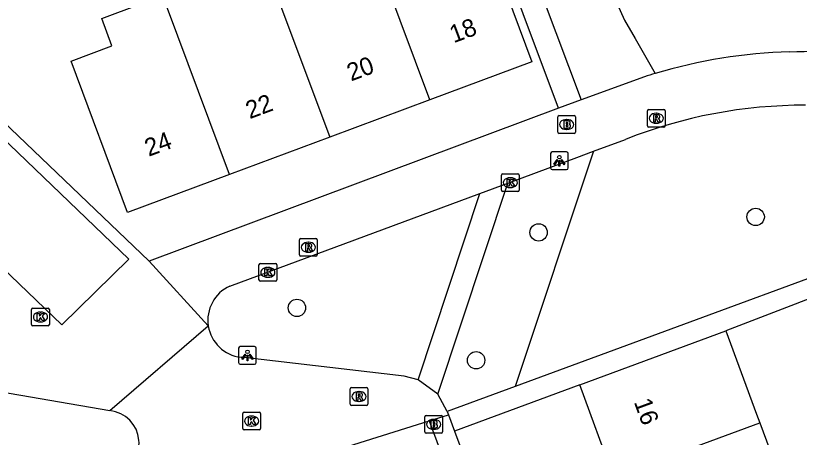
# Model space of a CAD drawing. Extents: x 158474 to 159560, y 388525 to 389605.
# Drawn here: x 159097.68 to 159141.84, y 388784.24 to 388808.02 of the extents above; entities that cross this region are included whole.
import ezdxf

# ---------------------------------------------------------------- set-up
doc = ezdxf.new("R2010")
doc.units = 0
for name, color, linetype in [('IMGEO_Boom', 7, 'Continuous'), ('IMGEO_Brandkraan', 7, 'Continuous'), ('IMGEO_Groenvoorziening', 7, 'Continuous'), ('IMGEO_Kolk', 7, 'Continuous'), ('IMGEO_Lichtpunt', 7, 'Continuous'), ('IMGEO_Pand', 7, 'Continuous'), ('IMGEO_Pand_nummerreeks', 7, 'Continuous'), ('IMGEO_Rijbaan_lokaal_open', 7, 'Continuous'), ('IMGEO_Rioolput', 7, 'Continuous'), ('IMGEO_Voetpad_open', 7, 'Continuous')]:
    doc.layers.add(name, color=color, linetype=linetype)

msp = doc.modelspace()

# ---------------------------------------------------------------- linework, layer by layer
at = {"layer": 'IMGEO_Boom'}
for centre in [(159139.381, 388796.674), (159127.151, 388795.799), (159113.531, 388791.545), (159123.631, 388788.586)]:
    msp.add_circle(centre, 0.489, dxfattribs=at)
at = {"layer": 'IMGEO_Brandkraan'}
for p, q in [((159128.232, 388801.46), (159128.232, 388802.312)), ((159128.307, 388802.386), (159129.159, 388802.386)), ((159128.72, 388802.166), (159128.745, 388802.166)), ((159129.233, 388802.312), (159129.233, 388801.46)), ((159129.159, 388801.386), (159128.307, 388801.386)), ((159128.743, 388801.606), (159128.718, 388801.606)), ((159120.735, 388784.548), (159120.735, 388785.4)), ((159120.81, 388785.474), (159121.662, 388785.474)), ((159121.736, 388785.4), (159121.736, 388784.548)), ((159121.223, 388785.254), (159121.248, 388785.254)), ((159121.662, 388784.474), (159120.81, 388784.474)), ((159121.246, 388784.694), (159121.221, 388784.694))]:
    msp.add_line(p, q, dxfattribs=at)
for points in [[(159128.232, 388801.46), (159128.232, 388802.312)], [(159128.307, 388802.386), (159129.159, 388802.386)], [(159128.58, 388802.086), (159128.58, 388801.686), (159128.793, 388801.686)], [(159128.811, 388802.086), (159128.58, 388802.086)], [(159129.233, 388802.312), (159129.233, 388801.46)], [(159128.759, 388802.005), (159128.705, 388802.005), (159128.705, 388801.929)], [(159128.705, 388801.929), (159128.758, 388801.929)], [(159128.767, 388801.853), (159128.705, 388801.853), (159128.705, 388801.772)], [(159128.705, 388801.772), (159128.767, 388801.772)], [(159129.159, 388801.386), (159128.307, 388801.386)], [(159120.735, 388784.548), (159120.735, 388785.4)], [(159120.81, 388785.474), (159121.662, 388785.474)], [(159121.736, 388785.4), (159121.736, 388784.548)], [(159121.083, 388785.174), (159121.083, 388784.774), (159121.296, 388784.774)], [(159121.314, 388785.174), (159121.083, 388785.174)], [(159121.262, 388785.093), (159121.208, 388785.093), (159121.208, 388785.017)], [(159121.208, 388785.017), (159121.261, 388785.017)], [(159121.27, 388784.941), (159121.208, 388784.941), (159121.208, 388784.86)], [(159121.662, 388784.474), (159120.81, 388784.474)], [(159121.208, 388784.86), (159121.27, 388784.86)]]:
    msp.add_lwpolyline(points, dxfattribs=at)
for centre, radius, start, end in [((159128.309, 388802.31), 0.0765, 91.552, 178.448), ((159128.309, 388802.31), 0.0765, 91.552, 178.448), ((159128.815, 388801.941), 0.145, 59.4692, 91.5367), ((159129.157, 388802.31), 0.0765, 1.552, 88.448), ((159129.157, 388802.31), 0.0765, 1.552, 88.448), ((159128.76, 388801.967), 0.0379, 267.8285, 90.9355), ((159128.768, 388801.812), 0.0404, 269.8759, 90.5077), ((159128.799, 388801.937), 0.251, 268.6676, 293.5347), ((159128.84, 388801.988), 0.0922, 285.5137, 58.1501), ((159128.845, 388801.796), 0.105, 301.3115, 78.989), ((159128.309, 388801.462), 0.0765, 181.552, 268.448), ((159128.309, 388801.462), 0.0765, 181.552, 268.448), ((159129.157, 388801.462), 0.0765, 271.552, 358.448), ((159129.157, 388801.462), 0.0765, 271.552, 358.448), ((159120.812, 388785.398), 0.0765, 91.552, 178.448), ((159120.812, 388785.398), 0.0765, 91.552, 178.448), ((159121.66, 388785.398), 0.0765, 1.552, 88.448), ((159121.66, 388785.398), 0.0765, 1.552, 88.448), ((159121.263, 388785.055), 0.0379, 267.8285, 90.9355), ((159121.271, 388784.9), 0.0404, 269.8759, 90.5077), ((159121.318, 388785.029), 0.145, 59.4692, 91.5367), ((159121.343, 388785.076), 0.0922, 285.5137, 58.1501), ((159121.348, 388784.884), 0.105, 301.3115, 78.989), ((159120.812, 388784.55), 0.0765, 181.552, 268.448), ((159120.812, 388784.55), 0.0765, 181.552, 268.448), ((159121.302, 388785.025), 0.251, 268.6676, 293.5347), ((159121.66, 388784.55), 0.0765, 271.552, 358.448), ((159121.66, 388784.55), 0.0765, 271.552, 358.448)]:
    msp.add_arc(centre, radius, start, end, dxfattribs=at)
for centre, major_axis, ratio, start_param, end_param in [((159128.719, 388801.886), (-0.387, 0.002), 0.722429, 4.712389, 7.853982), ((159128.744, 388801.886), (-0.39, 0.002), 0.717154, 1.570796, 4.712389), ((159121.222, 388784.974), (-0.387, 0.002), 0.722429, 4.712389, 7.853982), ((159121.247, 388784.974), (-0.39, 0.002), 0.717154, 1.570796, 4.712389)]:
    msp.add_ellipse(centre, major_axis=major_axis, ratio=ratio, start_param=start_param, end_param=end_param, dxfattribs=at)
at = {"layer": 'IMGEO_Groenvoorziening'}
for points in [[(159144.572, 388821.962), (159143.516, 388821.643), (159141.775, 388821.388), (159141.021, 388821.055), (159140.04, 388820.199), (159136.889, 388817.735), (159132.882, 388814.28), (159132.239, 388813.532), (159131.752, 388812.964), (159131.362, 388809.611), (159131.509, 388808.862), (159131.991, 388807.769), (159132.591, 388806.733), (159133.727, 388804.769)], [(159130.237, 388800.377), (159125.834, 388787.115)]]:
    msp.add_lwpolyline(points, dxfattribs=at)
at = {"layer": 'IMGEO_Kolk'}
for p, q in [((159125.056, 388798.18), (159125.056, 388799.032)), ((159125.131, 388799.106), (159125.983, 388799.106)), ((159126.057, 388799.032), (159126.057, 388798.18)), ((159125.544, 388798.886), (159125.569, 388798.886)), ((159125.567, 388798.326), (159125.542, 388798.326)), ((159125.983, 388798.106), (159125.131, 388798.106)), ((159111.393, 388793.12), (159111.393, 388793.972)), ((159111.468, 388794.046), (159112.32, 388794.046)), ((159111.881, 388793.826), (159111.906, 388793.826)), ((159112.394, 388793.972), (159112.394, 388793.12)), ((159111.904, 388793.266), (159111.879, 388793.266)), ((159112.32, 388793.046), (159111.468, 388793.046)), ((159098.654, 388791.528), (159099.506, 388791.528)), ((159098.579, 388790.602), (159098.579, 388791.454)), ((159099.067, 388791.308), (159099.092, 388791.308)), ((159099.58, 388791.454), (159099.58, 388790.602)), ((159099.09, 388790.748), (159099.065, 388790.748)), ((159099.506, 388790.528), (159098.654, 388790.528)), ((159110.475, 388784.733), (159110.475, 388785.585)), ((159110.55, 388785.659), (159111.402, 388785.659)), ((159110.963, 388785.439), (159110.988, 388785.439)), ((159111.476, 388785.585), (159111.476, 388784.733)), ((159110.986, 388784.879), (159110.961, 388784.879)), ((159111.402, 388784.659), (159110.55, 388784.659))]:
    msp.add_line(p, q, dxfattribs=at)
for points in [[(159125.056, 388798.18), (159125.056, 388799.032)], [(159125.131, 388799.106), (159125.983, 388799.106)], [(159126.057, 388799.032), (159126.057, 388798.18)], [(159125.377, 388798.806), (159125.5, 388798.806), (159125.5, 388798.655), (159125.63, 388798.806), (159125.794, 388798.806), (159125.648, 388798.655), (159125.801, 388798.406), (159125.649, 388798.406), (159125.564, 388798.57), (159125.5, 388798.503), (159125.5, 388798.406), (159125.377, 388798.406), (159125.377, 388798.806)], [(159125.983, 388798.106), (159125.131, 388798.106)], [(159111.393, 388793.12), (159111.393, 388793.972)], [(159111.468, 388794.046), (159112.32, 388794.046)], [(159111.714, 388793.746), (159111.837, 388793.746), (159111.837, 388793.595), (159111.967, 388793.746), (159112.131, 388793.746), (159111.985, 388793.595), (159112.138, 388793.346), (159111.986, 388793.346), (159111.901, 388793.51), (159111.837, 388793.443), (159111.837, 388793.346), (159111.714, 388793.346), (159111.714, 388793.746)], [(159112.394, 388793.972), (159112.394, 388793.12)], [(159112.32, 388793.046), (159111.468, 388793.046)], [(159098.654, 388791.528), (159099.506, 388791.528)], [(159098.579, 388790.602), (159098.579, 388791.454)], [(159098.9, 388791.228), (159099.023, 388791.228), (159099.023, 388791.077), (159099.153, 388791.228), (159099.317, 388791.228), (159099.171, 388791.077), (159099.324, 388790.828), (159099.172, 388790.828), (159099.087, 388790.992), (159099.023, 388790.925), (159099.023, 388790.828), (159098.9, 388790.828), (159098.9, 388791.228)], [(159099.58, 388791.454), (159099.58, 388790.602)], [(159099.506, 388790.528), (159098.654, 388790.528)], [(159110.475, 388784.733), (159110.475, 388785.585)], [(159110.55, 388785.659), (159111.402, 388785.659)], [(159110.796, 388785.359), (159110.919, 388785.359), (159110.919, 388785.208), (159111.049, 388785.359), (159111.213, 388785.359), (159111.067, 388785.208), (159111.22, 388784.959), (159111.068, 388784.959), (159110.983, 388785.123), (159110.919, 388785.056), (159110.919, 388784.959), (159110.796, 388784.959), (159110.796, 388785.359)], [(159111.476, 388785.585), (159111.476, 388784.733)], [(159111.402, 388784.659), (159110.55, 388784.659)]]:
    msp.add_lwpolyline(points, dxfattribs=at)
for centre, start, end in [((159125.133, 388799.03), 91.552, 178.448), ((159125.133, 388799.03), 91.552, 178.448), ((159125.981, 388799.03), 1.552, 88.448), ((159125.981, 388799.03), 1.552, 88.448), ((159125.133, 388798.182), 181.552, 268.448), ((159125.133, 388798.182), 181.552, 268.448), ((159125.981, 388798.182), 271.552, 358.448), ((159125.981, 388798.182), 271.552, 358.448), ((159111.47, 388793.97), 91.552, 178.448), ((159111.47, 388793.97), 91.552, 178.448), ((159112.318, 388793.97), 1.552, 88.448), ((159112.318, 388793.97), 1.552, 88.448), ((159111.47, 388793.122), 181.552, 268.448), ((159111.47, 388793.122), 181.552, 268.448), ((159112.318, 388793.122), 271.552, 358.448), ((159112.318, 388793.122), 271.552, 358.448), ((159098.656, 388791.452), 91.552, 178.448), ((159098.656, 388791.452), 91.552, 178.448), ((159099.504, 388791.452), 1.552, 88.448), ((159099.504, 388791.452), 1.552, 88.448), ((159098.656, 388790.604), 181.552, 268.448), ((159098.656, 388790.604), 181.552, 268.448), ((159099.504, 388790.604), 271.552, 358.448), ((159099.504, 388790.604), 271.552, 358.448), ((159110.552, 388785.583), 91.552, 178.448), ((159110.552, 388785.583), 91.552, 178.448), ((159111.4, 388785.583), 1.552, 88.448), ((159111.4, 388785.583), 1.552, 88.448), ((159110.552, 388784.735), 181.552, 268.448), ((159110.552, 388784.735), 181.552, 268.448), ((159111.4, 388784.735), 271.552, 358.448), ((159111.4, 388784.735), 271.552, 358.448)]:
    msp.add_arc(centre, 0.0765, start, end, dxfattribs=at)
for centre, major_axis, ratio, start_param, end_param in [((159125.543, 388798.606), (-0.387, 0.002), 0.722429, 4.712389, 7.853982), ((159125.568, 388798.606), (-0.39, 0.002), 0.717154, 1.570796, 4.712389), ((159111.88, 388793.546), (-0.387, 0.002), 0.722429, 4.712389, 7.853982), ((159111.905, 388793.546), (-0.39, 0.002), 0.717154, 1.570796, 4.712389), ((159099.066, 388791.028), (-0.387, 0.002), 0.722429, 4.712389, 7.853982), ((159099.091, 388791.028), (-0.39, 0.002), 0.717154, 1.570796, 4.712389), ((159110.962, 388785.159), (-0.387, 0.002), 0.722429, 4.712389, 7.853982), ((159110.987, 388785.159), (-0.39, 0.002), 0.717154, 1.570796, 4.712389)]:
    msp.add_ellipse(centre, major_axis=major_axis, ratio=ratio, start_param=start_param, end_param=end_param, dxfattribs=at)
at = {"layer": 'IMGEO_Lichtpunt'}
for p, q in [((159128.724, 388800.339), (159127.916, 388800.339)), ((159128.724, 388800.339), (159127.916, 388800.339)), ((159127.822, 388800.244), (159127.822, 388799.437)), ((159127.822, 388800.244), (159127.822, 388799.437)), ((159128.818, 388799.437), (159128.818, 388800.244)), ((159128.818, 388799.437), (159128.818, 388800.244)), ((159127.916, 388799.343), (159128.724, 388799.343)), ((159127.916, 388799.343), (159128.724, 388799.343)), ((159111.149, 388789.362), (159110.341, 388789.362)), ((159111.149, 388789.362), (159110.341, 388789.362)), ((159110.247, 388789.267), (159110.247, 388788.46)), ((159110.247, 388789.267), (159110.247, 388788.46)), ((159111.243, 388788.46), (159111.243, 388789.267)), ((159111.243, 388788.46), (159111.243, 388789.267)), ((159110.341, 388788.366), (159111.149, 388788.366)), ((159110.341, 388788.366), (159111.149, 388788.366))]:
    msp.add_line(p, q, dxfattribs=at)
for points in [[(159128.196, 388799.908), (159128.235, 388799.88), (159128.047, 388799.618), (159128.009, 388799.645), (159128.196, 388799.908)], [(159128.408, 388799.88), (159128.446, 388799.907), (159128.633, 388799.645), (159128.594, 388799.617), (159128.408, 388799.88)], [(159128.298, 388799.86), (159128.345, 388799.86), (159128.345, 388799.538), (159128.298, 388799.538), (159128.298, 388799.86)], [(159110.621, 388788.931), (159110.66, 388788.903), (159110.472, 388788.641), (159110.434, 388788.668), (159110.621, 388788.931)], [(159110.723, 388788.883), (159110.77, 388788.883), (159110.77, 388788.561), (159110.723, 388788.561), (159110.723, 388788.883)], [(159110.833, 388788.903), (159110.871, 388788.93), (159111.058, 388788.668), (159111.019, 388788.64), (159110.833, 388788.903)]]:
    msp.add_lwpolyline(points, dxfattribs=at)
for centre in [(159128.321, 388800.042), (159110.746, 388789.065)]:
    msp.add_circle(centre, 0.0994, dxfattribs=at)
for centre, start, end in [((159127.916, 388800.244), 90, 180), ((159127.916, 388800.244), 90, 180), ((159128.724, 388800.244), 0, 90), ((159128.724, 388800.244), 0, 90), ((159127.916, 388799.437), 180, 270), ((159127.916, 388799.437), 180, 270), ((159128.724, 388799.437), 270, 0), ((159128.724, 388799.437), 270, 360), ((159110.341, 388789.267), 90, 180), ((159110.341, 388789.267), 90, 180), ((159111.149, 388789.267), 0, 90), ((159111.149, 388789.267), 0, 90), ((159110.341, 388788.46), 180, 270), ((159110.341, 388788.46), 180, 270), ((159111.149, 388788.46), 270, 0), ((159111.149, 388788.46), 270, 360)]:
    msp.add_arc(centre, 0.0946, start, end, dxfattribs=at)
at = {"layer": 'IMGEO_Pand'}
for points in [[(159115.207, 388818.872), (159116.632, 388819.403), (159116.989, 388818.446), (159118.734, 388813.76), (159120.766, 388814.517), (159121.309, 388813.059), (159123.61, 388813.917), (159126.776, 388805.42), (159121.02, 388803.275)], [(159121.02, 388803.275), (159115.207, 388818.872)], [(159109.735, 388799.071), (159103.981, 388796.927), (159100.801, 388805.46), (159103.106, 388806.319), (159102.529, 388807.87), (159104.694, 388808.677), (159102.631, 388814.213), (159103.913, 388814.691)], [(159109.735, 388799.071), (159103.913, 388814.691)], [(159112.211, 388809.668), (159115.377, 388801.173)], [(159121.02, 388803.275), (159115.377, 388801.173)], [(159115.377, 388801.173), (159109.735, 388799.071)], [(159129.465, 388787.208), (159137.705, 388790.243)], [(159137.705, 388790.243), (159139.433, 388785.552), (159139.615, 388785.058)], [(159131.375, 388782.022), (159129.465, 388787.208)], [(159131.375, 388782.022), (159139.615, 388785.058)], [(159139.615, 388785.058), (159141.485, 388779.983)]]:
    msp.add_lwpolyline(points, dxfattribs=at)
at = {"layer": 'IMGEO_Rijbaan_lokaal_open'}
for points in [[(159115.429, 388783.427), (159120.978, 388785.165)], [(159120.978, 388785.165), (159127.745, 388766.92), (159126.03, 388766.263), (159132.04, 388750), (159133.019, 388747.35)]]:
    msp.add_lwpolyline(points, dxfattribs=at)
at = {"layer": 'IMGEO_Rioolput'}
for p, q in [((159133.281, 388801.81), (159133.281, 388802.662)), ((159133.356, 388802.736), (159134.208, 388802.736)), ((159134.282, 388802.662), (159134.282, 388801.81)), ((159133.769, 388802.516), (159133.794, 388802.516)), ((159134.208, 388801.736), (159133.356, 388801.736)), ((159133.792, 388801.956), (159133.767, 388801.956)), ((159113.754, 388795.462), (159114.606, 388795.462)), ((159113.679, 388794.536), (159113.679, 388795.388)), ((159114.167, 388795.242), (159114.192, 388795.242)), ((159114.68, 388795.388), (159114.68, 388794.536)), ((159114.19, 388794.682), (159114.165, 388794.682)), ((159114.606, 388794.462), (159113.754, 388794.462)), ((159116.53, 388786.119), (159116.53, 388786.971)), ((159116.605, 388787.045), (159117.457, 388787.045)), ((159117.018, 388786.825), (159117.043, 388786.825)), ((159117.531, 388786.971), (159117.531, 388786.119)), ((159117.041, 388786.265), (159117.016, 388786.265)), ((159117.457, 388786.045), (159116.605, 388786.045))]:
    msp.add_line(p, q, dxfattribs=at)
for points in [[(159133.281, 388801.81), (159133.281, 388802.662)], [(159133.356, 388802.736), (159134.208, 388802.736)], [(159134.282, 388802.662), (159134.282, 388801.81)], [(159133.87, 388802.434), (159133.618, 388802.436), (159133.618, 388802.036)], [(159133.618, 388802.036), (159133.742, 388802.036), (159133.742, 388802.198), (159133.753, 388802.198)], [(159133.796, 388802.355), (159133.742, 388802.355), (159133.742, 388802.274)], [(159133.742, 388802.274), (159133.794, 388802.274)], [(159133.8, 388802.169), (159133.871, 388802.036), (159134.011, 388802.036), (159133.946, 388802.162)], [(159134.208, 388801.736), (159133.356, 388801.736)], [(159113.754, 388795.462), (159114.606, 388795.462)], [(159113.679, 388794.536), (159113.679, 388795.388)], [(159114.268, 388795.16), (159114.016, 388795.162), (159114.016, 388794.762)], [(159114.194, 388795.081), (159114.14, 388795.081), (159114.14, 388795)], [(159114.68, 388795.388), (159114.68, 388794.536)], [(159114.016, 388794.762), (159114.14, 388794.762), (159114.14, 388794.924), (159114.151, 388794.924)], [(159114.14, 388795), (159114.192, 388795)], [(159114.198, 388794.895), (159114.269, 388794.762), (159114.409, 388794.762), (159114.344, 388794.888)], [(159114.606, 388794.462), (159113.754, 388794.462)], [(159116.53, 388786.119), (159116.53, 388786.971)], [(159116.605, 388787.045), (159117.457, 388787.045)], [(159117.119, 388786.743), (159116.867, 388786.745), (159116.867, 388786.345)], [(159117.045, 388786.664), (159116.991, 388786.664), (159116.991, 388786.583)], [(159117.531, 388786.971), (159117.531, 388786.119)], [(159116.867, 388786.345), (159116.991, 388786.345), (159116.991, 388786.507), (159117.002, 388786.507)], [(159116.991, 388786.583), (159117.043, 388786.583)], [(159117.049, 388786.478), (159117.12, 388786.345), (159117.26, 388786.345), (159117.195, 388786.471)], [(159117.457, 388786.045), (159116.605, 388786.045)]]:
    msp.add_lwpolyline(points, dxfattribs=at)
for centre, radius, start, end in [((159133.358, 388802.66), 0.0765, 91.552, 178.448), ((159133.358, 388802.66), 0.0765, 91.552, 178.448), ((159134.206, 388802.66), 0.0765, 1.552, 88.448), ((159134.206, 388802.66), 0.0765, 1.552, 88.448), ((159133.752, 388802.145), 0.0533, 26.0293, 88.6989), ((159133.778, 388802.463), 0.19, 274.7715, 282.9687), ((159133.802, 388802.259), 0.0964, 77.0061, 93.1865), ((159133.816, 388802.316), 0.0378, 276.6634, 79.6772), ((159133.869, 388802.324), 0.109, 350.3612, 89.416), ((159133.867, 388802.324), 0.112, 277.5842, 350.9817), ((159133.851, 388802.109), 0.108, 29.5134, 73.7905), ((159133.358, 388801.812), 0.0765, 181.552, 268.448), ((159133.358, 388801.812), 0.0765, 181.552, 268.448), ((159134.206, 388801.812), 0.0765, 271.552, 358.448), ((159134.206, 388801.812), 0.0765, 271.552, 358.448), ((159113.756, 388795.386), 0.0765, 91.552, 178.448), ((159113.756, 388795.386), 0.0765, 91.552, 178.448), ((159114.604, 388795.386), 0.0765, 1.552, 88.448), ((159114.604, 388795.386), 0.0765, 1.552, 88.448), ((159114.2, 388794.985), 0.0964, 77.0061, 93.1865), ((159114.214, 388795.042), 0.0378, 276.6634, 79.6772), ((159114.267, 388795.05), 0.109, 350.3612, 89.416), ((159114.265, 388795.05), 0.112, 277.5842, 350.9817), ((159114.15, 388794.871), 0.0533, 26.0293, 88.6989), ((159114.176, 388795.189), 0.19, 274.7715, 282.9687), ((159114.249, 388794.835), 0.108, 29.5134, 73.7905), ((159113.756, 388794.538), 0.0765, 181.552, 268.448), ((159113.756, 388794.538), 0.0765, 181.552, 268.448), ((159114.604, 388794.538), 0.0765, 271.552, 358.448), ((159114.604, 388794.538), 0.0765, 271.552, 358.448), ((159116.607, 388786.969), 0.0765, 91.552, 178.448), ((159116.607, 388786.969), 0.0765, 91.552, 178.448), ((159117.051, 388786.568), 0.0964, 77.0061, 93.1865), ((159117.065, 388786.625), 0.0378, 276.6634, 79.6772), ((159117.118, 388786.633), 0.109, 350.3612, 89.416), ((159117.455, 388786.969), 0.0765, 1.552, 88.448), ((159117.455, 388786.969), 0.0765, 1.552, 88.448), ((159117.001, 388786.454), 0.0533, 26.0293, 88.6989), ((159117.027, 388786.772), 0.19, 274.7715, 282.9687), ((159117.116, 388786.633), 0.112, 277.5842, 350.9817), ((159117.1, 388786.418), 0.108, 29.5134, 73.7905), ((159116.607, 388786.121), 0.0765, 181.552, 268.448), ((159116.607, 388786.121), 0.0765, 181.552, 268.448), ((159117.455, 388786.121), 0.0765, 271.552, 358.448), ((159117.455, 388786.121), 0.0765, 271.552, 358.448)]:
    msp.add_arc(centre, radius, start, end, dxfattribs=at)
for centre, major_axis, ratio, start_param, end_param in [((159133.768, 388802.236), (-0.387, 0.002), 0.722429, 4.712389, 7.853982), ((159133.793, 388802.236), (-0.39, 0.002), 0.717154, 1.570796, 4.712389), ((159114.166, 388794.962), (-0.387, 0.002), 0.722429, 4.712389, 7.853982), ((159114.191, 388794.962), (-0.39, 0.002), 0.717154, 1.570796, 4.712389), ((159117.017, 388786.545), (-0.387, 0.002), 0.722429, 4.712389, 7.853982), ((159117.042, 388786.545), (-0.39, 0.002), 0.717154, 1.570796, 4.712389)]:
    msp.add_ellipse(centre, major_axis=major_axis, ratio=ratio, start_param=start_param, end_param=end_param, dxfattribs=at)
at = {"layer": 'IMGEO_Voetpad_open'}
for points in [[(159147.354, 388832.34), (159127.123, 388814.469), (159125.785, 388813.287), (159125.976, 388812.78), (159129.552, 388803.274)], [(159128.275, 388802.808), (159124.297, 388813.463)], [(159105.196, 388794.173), (159093.025, 388805.817)], [(159100.291, 388790.584), (159089.696, 388800.758), (159093.465, 388804.467), (159104.059, 388794.294), (159100.291, 388790.584)], [(159133.115, 388804.581), (159129.552, 388803.274)], [(159151.978, 388804.138), (159153.579, 388797.334), (159125.834, 388787.115)], [(159129.552, 388803.274), (159128.275, 388802.808)], [(159128.275, 388802.808), (159105.196, 388794.173)], [(159130.237, 388800.377), (159132.043, 388801.048)], [(159125.411, 388798.584), (159129.306, 388800.031), (159130.237, 388800.377)], [(159121.469, 388786.668), (159125.411, 388798.584)], [(159123.837, 388798), (159125.411, 388798.584)], [(159109.752, 388792.768), (159123.837, 388798)], [(159120.368, 388787.486), (159123.837, 388798)], [(159154.302, 388794.261), (159153.762, 388796.425), (159137.705, 388790.243)], [(159105.196, 388794.173), (159108.536, 388790.525)], [(159102.998, 388785.749), (159108.536, 388790.525)], [(159120.368, 388787.486), (159119.58, 388787.694), (159110.38, 388788.761)], [(159121.469, 388786.668), (159120.368, 388787.486)], [(159125.834, 388787.115), (159121.997, 388785.702)], [(159129.465, 388787.208), (159122.414, 388784.582)], [(159096.21, 388786.919), (159102.998, 388785.749)], [(159121.997, 388785.702), (159121.469, 388786.668)], [(159120.978, 388785.165), (159122.066, 388785.517)], [(159121.997, 388785.702), (159122.066, 388785.517)], [(159122.066, 388785.517), (159122.414, 388784.582)], [(159122.414, 388784.582), (159135.295, 388750), (159137.677, 388743.611), (159138.705, 388743.804)]]:
    msp.add_lwpolyline(points, dxfattribs=at)
for centre, radius, start, end in [((159140.431, 388858.852), 52.87, 270.946, 284.86), ((159142.254, 388775.973), 30.032, 91.8131, 106.4954), ((159140.242, 388782.469), 23.232, 106.2869, 107.8659), ((159142.152, 388775.509), 27.467, 89.9046, 111.5955), ((159110.614, 388790.85), 2.103, 114.1909, 188.8821), ((159110.613, 388790.85), 2.102, 188.905, 263.6355), ((159102.813, 388783.937), 1.821, 285.3082, 84.1766)]:
    msp.add_arc(centre, radius, start, end, dxfattribs=at)

# ---------------------------------------------------------------- texts
at = {"layer": 'IMGEO_Pand_nummerreeks'}
for s, rotation, p in [('18', 20.4345, (159122.36, 388806.464)), ('20', 20.4345, (159116.576, 388804.309)), ('22', 20.4345, (159110.872, 388802.183)), ('24', 20.4345, (159105.176, 388800.061)), ('16', 290.2217, (159132.508, 388786.238))]:
    msp.add_text(s, height=1, rotation=rotation, dxfattribs=at).set_placement(p)

doc.saveas('drawing.dxf')
